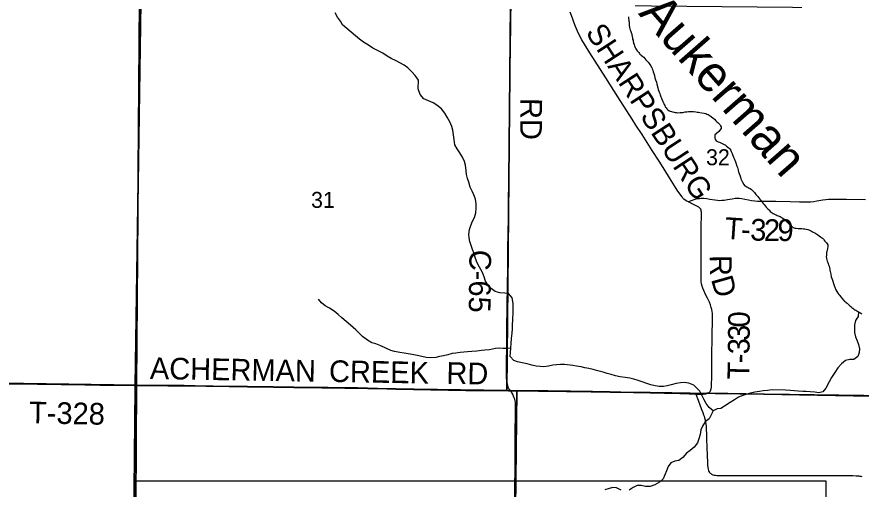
# Model space of a CAD drawing. Extents: x -8.8 to 41.4, y 0 to 34.6.
# Drawn here: x -5.711 to -3.499, y 18.37 to 19.608 of the extents above; entities that cross this region are included whole.
import ezdxf

# ---------------------------------------------------------------- set-up
doc = ezdxf.new("R2010")
doc.units = 0
for name, color, linetype in [('GM_X_Corporation', 7, 'Continuous'), ('GM_X_County_Road', 7, 'Continuous'), ('GM_X_Minor_River', 7, 'Continuous'), ('GM_X_Minor_River_Text', 7, 'Continuous'), ('GM_X_Section_Text', 7, 'Continuous'), ('GM_X_Township_Road', 7, 'Continuous'), ('GM_X_Township_Road_Text', 7, 'Continuous'), ('GM_X_Township_Text', 7, 'Continuous'), ('SH_Data', 7, 'Continuous')]:
    doc.layers.add(name, color=color, linetype=linetype)

msp = doc.modelspace()

# ---------------------------------------------------------------- linework, layer by layer
at = {"layer": 'GM_X_Corporation'}
for points in [[(-5.3896, 19.6511), (-5.3971, 18.6428), (-6.4037, 18.6579), (-6.415, 18.6581), (-6.3951, 19.6638)], [(-4.4178, 19.6406), (-4.4269, 18.629), (-5.3971, 18.6428), (-5.3896, 19.6511)], [(-3.4024, 19.6303), (-3.4272, 18.6145), (-4.4012, 18.628), (-4.4269, 18.629), (-4.4178, 19.6406)], [(-6.4037, 18.6579), (-5.3971, 18.6428), (-5.4036, 17.5614), (-6.4092, 17.5696)], [(-5.3971, 18.6428), (-4.4269, 18.629), (-4.4012, 18.628), (-4.4134, 17.5464), (-5.4036, 17.5614)], [(-4.4012, 18.628), (-3.4272, 18.6145), (-3.3893, 18.614), (-3.4102, 17.5315), (-4.4134, 17.5464)]]:
    msp.add_lwpolyline(points, close=True, dxfattribs=at)
for points in [[(-5.7346, 18.647), (-5.695, 18.6465), (-5.6572, 18.646), (-5.5327, 18.6442), (-5.4936, 18.6436), (-5.402, 18.6421), (-5.4008, 18.6421), (-5.3856, 19.6449)], [(-5.3856, 19.6449), (-5.4008, 18.6421), (-5.3678, 18.6419), (-5.315, 18.6417), (-5.2957, 18.6416), (-5.2721, 18.6414), (-5.2435, 18.6412), (-5.1497, 18.6396), (-5.1066, 18.6391), (-5.0733, 18.6387), (-5.0392, 18.6382), (-4.9851, 18.6373), (-4.8956, 18.6365), (-4.8186, 18.6354), (-4.7658, 18.6341), (-4.718, 18.6329), (-4.5353, 18.6294), (-4.4912, 18.6288), (-4.4233, 18.628), (-4.4174, 18.628), (-4.4072, 18.628), (-4.3938, 18.628), (-4.3447, 18.6277), (-4.3203, 18.6275), (-4.2834, 18.6271), (-4.2608, 18.6269), (-4.2032, 18.6261), (-4.1571, 18.6251), (-4.1286, 18.6244), (-4.0951, 18.6238), (-4.0523, 18.6233), (-4.0146, 18.6226), (-3.9949, 18.6222), (-3.9742, 18.6218), (-3.9586, 18.6211), (-3.9503, 18.6207), (-3.9425, 18.6204), (-3.9405, 18.6203), (-3.9326, 18.62), (-3.9202, 18.6199), (-3.9159, 18.6198), (-3.913, 18.62), (-3.9099, 18.6202), (-3.9067, 18.6208), (-3.9036, 18.6216), (-3.8955, 18.6215), (-2.6721, 18.5991)], [(-5.4129, 17.3836), (-5.4008, 18.6369), (-5.4008, 18.6421), (-5.402, 18.6421), (-5.4936, 18.6436), (-5.5327, 18.6442), (-5.6572, 18.646), (-5.695, 18.6465), (-5.7346, 18.647)], [(-2.6721, 18.5991), (-3.8955, 18.6215), (-3.9036, 18.6216), (-3.9067, 18.6208), (-3.9099, 18.6202), (-3.913, 18.62), (-3.9159, 18.6198), (-3.9202, 18.6199), (-3.9326, 18.62), (-3.9405, 18.6203), (-3.9425, 18.6204), (-3.9503, 18.6207), (-3.9586, 18.6211), (-3.9742, 18.6218), (-3.9949, 18.6222), (-4.0146, 18.6226), (-4.0523, 18.6233), (-4.0951, 18.6238), (-4.1286, 18.6244), (-4.1571, 18.6251), (-4.2032, 18.6261), (-4.2608, 18.6269), (-4.2834, 18.6271), (-4.3203, 18.6275), (-4.3447, 18.6277), (-4.3938, 18.628), (-4.4072, 18.628), (-4.4174, 18.628), (-4.4233, 18.628), (-4.4912, 18.6288), (-4.5353, 18.6294), (-4.718, 18.6329), (-4.7658, 18.6341), (-4.8186, 18.6354), (-4.8956, 18.6365), (-4.9851, 18.6373), (-5.0392, 18.6382), (-5.0733, 18.6387), (-5.1066, 18.6391), (-5.1497, 18.6396), (-5.2435, 18.6412), (-5.2721, 18.6414), (-5.2957, 18.6416), (-5.315, 18.6417), (-5.3678, 18.6419), (-5.4008, 18.6421), (-5.4008, 18.6369), (-5.4129, 17.3836)]]:
    msp.add_lwpolyline(points, dxfattribs=at)
at = {"layer": 'GM_X_County_Road'}
for points in [[(-4.4171, 18.6274), (-4.4206, 18.6316), (-4.4227, 18.6346), (-4.424, 18.6378), (-4.425, 18.6415), (-4.4257, 18.6447), (-4.4268, 18.651), (-4.4273, 18.6548), (-4.4278, 18.6602), (-4.4281, 18.6665), (-4.4284, 18.6742), (-4.4286, 18.684), (-4.4281, 18.6993), (-4.4274, 18.7468), (-4.4272, 18.7843), (-4.4261, 18.856), (-4.4255, 18.8996), (-4.4248, 18.9538), (-4.4243, 18.9935), (-4.4236, 19.0469), (-4.4233, 19.0749), (-4.4226, 19.1333), (-4.4223, 19.1653), (-4.4207, 19.3034), (-4.4182, 19.4665), (-4.4174, 19.5327), (-4.417, 19.5824), (-4.4166, 19.6054), (-4.416, 19.639)], [(-4.4156, 17.5596), (-4.4156, 17.5608), (-4.4157, 17.577), (-4.4143, 17.6658), (-4.4129, 17.7838), (-4.4119, 17.8646), (-4.4102, 17.9994), (-4.409, 18.1094), (-4.4082, 18.2175), (-4.4071, 18.3032), (-4.4063, 18.3609), (-4.4057, 18.4379), (-4.4051, 18.51), (-4.4044, 18.5765), (-4.4046, 18.5896), (-4.405, 18.5964), (-4.4057, 18.6014), (-4.4066, 18.6057), (-4.4077, 18.6094), (-4.4095, 18.6141), (-4.4119, 18.6189), (-4.4135, 18.6221), (-4.4151, 18.6247), (-4.4171, 18.6274)]]:
    msp.add_lwpolyline(points, dxfattribs=at)
at = {"layer": 'GM_X_Minor_River'}
for points in [[(-4.5687, 19.3106), (-4.5712, 19.3205), (-4.5766, 19.3324), (-4.5836, 19.3446), (-4.5899, 19.3554), (-4.5984, 19.3665), (-4.6107, 19.3766), (-4.6205, 19.3821), (-4.6322, 19.3876), (-4.6446, 19.3932), (-4.6542, 19.404), (-4.6593, 19.4192), (-4.6588, 19.442), (-4.667, 19.4539), (-4.6763, 19.4639), (-4.6863, 19.4743), (-4.6964, 19.4814), (-4.7175, 19.4924), (-4.7299, 19.499), (-4.7404, 19.5049), (-4.7524, 19.5124), (-4.7659, 19.5194), (-4.778, 19.5261), (-4.79, 19.5335), (-4.8023, 19.5414), (-4.8128, 19.5491), (-4.8237, 19.5584), (-4.8352, 19.5678), (-4.8461, 19.5774), (-4.8573, 19.5867), (-4.8628, 19.5967), (-4.8706, 19.6071), (-4.8772, 19.6182)], [(-4.1083, 19.608), (-4.1085, 19.6031), (-4.1079, 19.5992), (-4.108, 19.5966), (-4.1073, 19.5943), (-4.1071, 19.5901), (-4.1068, 19.5855), (-4.1059, 19.5805), (-4.1049, 19.5759), (-4.1035, 19.5717), (-4.1029, 19.5693), (-4.1018, 19.567), (-4.1011, 19.5647), (-4.0985, 19.5524), (-4.0979, 19.5494), (-4.0968, 19.5467), (-4.0962, 19.5436), (-4.0959, 19.5409), (-4.0952, 19.5378), (-4.0942, 19.5355), (-4.0928, 19.532), (-4.0914, 19.5278), (-4.0893, 19.5239), (-4.0875, 19.5212), (-4.0857, 19.5188), (-4.0835, 19.5161), (-4.0817, 19.5141), (-4.0802, 19.5122), (-4.0788, 19.5102), (-4.0766, 19.5086), (-4.0744, 19.5066), (-4.0707, 19.5042), (-4.0681, 19.5022), (-4.0655, 19.4991), (-4.063, 19.4955), (-4.0601, 19.492), (-4.0572, 19.4889), (-4.0546, 19.4857), (-4.0525, 19.4826), (-4.0503, 19.4791), (-4.0489, 19.4771), (-4.0478, 19.4748), (-4.0464, 19.4713), (-4.045, 19.4679), (-4.0436, 19.4636), (-4.0419, 19.459), (-4.0406, 19.454), (-4.0393, 19.4482), (-4.0376, 19.4424), (-4.0355, 19.4367), (-4.0346, 19.4313), (-4.0318, 19.4221), (-4.0309, 19.4175), (-4.0291, 19.4132), (-4.0281, 19.4101), (-4.0267, 19.4066), (-4.0257, 19.4032), (-4.0243, 19.3986), (-4.0226, 19.3951), (-4.0215, 19.3924), (-4.0187, 19.3862), (-4.0159, 19.3807), (-4.0148, 19.378)], [(-4.0148, 19.378), (-4.0138, 19.3757), (-4.0124, 19.3722), (-4.0102, 19.3691), (-4.0084, 19.3668), (-4.0066, 19.3648), (-4.0025, 19.3616), (-3.9991, 19.3603), (-3.9961, 19.3595), (-3.9935, 19.359), (-3.989, 19.3577), (-3.986, 19.3572), (-3.9833, 19.3571), (-3.9796, 19.3566), (-3.9735, 19.3571), (-3.9666, 19.3576), (-3.9598, 19.3589), (-3.9556, 19.3591), (-3.9518, 19.3598), (-3.9472, 19.36), (-3.9423, 19.3602), (-3.9381, 19.36), (-3.9321, 19.359), (-3.9287, 19.3585), (-3.9257, 19.358), (-3.9219, 19.3575), (-3.9103, 19.3552), (-3.9065, 19.3543), (-3.9035, 19.3531), (-3.9001, 19.3518), (-3.8975, 19.3506), (-3.8946, 19.3485), (-3.8916, 19.3462), (-3.8876, 19.343), (-3.8835, 19.3394), (-3.8802, 19.3358), (-3.8769, 19.3331), (-3.8743, 19.3314), (-3.8714, 19.3275), (-3.8696, 19.3256), (-3.8674, 19.3224), (-3.866, 19.3193), (-3.8662, 19.3155), (-3.8721, 19.3074), (-3.8788, 19.3011), (-3.8823, 19.299), (-3.8824, 19.2967), (-3.8821, 19.2929), (-3.8822, 19.2902), (-3.8819, 19.2883), (-3.8808, 19.286), (-3.8787, 19.2832), (-3.8735, 19.2804), (-3.8705, 19.2791), (-3.8671, 19.2775), (-3.863, 19.2762), (-3.86, 19.2746), (-3.8578, 19.2737), (-3.8552, 19.2721), (-3.8515, 19.2689), (-3.8482, 19.2661), (-3.8445, 19.2633), (-3.8423, 19.2621), (-3.8416, 19.2598), (-3.8395, 19.2548), (-3.8374, 19.2494), (-3.8353, 19.2447), (-3.8336, 19.2405), (-3.8322, 19.2366), (-3.8308, 19.2339), (-3.8301, 19.232), (-3.8287, 19.2277), (-3.8276, 19.225), (-3.8253, 19.2169), (-3.8235, 19.2127), (-3.8221, 19.2096), (-3.8218, 19.2077), (-3.8211, 19.2054), (-3.8201, 19.2019), (-3.8188, 19.1973), (-3.8174, 19.1931), (-3.8157, 19.188), (-3.814, 19.1834), (-3.8125, 19.1803), (-3.8115, 19.1784), (-3.8097, 19.1749), (-3.8065, 19.1683), (-3.8051, 19.1663), (-3.8029, 19.1647), (-3.7991, 19.1627), (-3.7954, 19.1603), (-3.7924, 19.159), (-3.7902, 19.1578), (-3.7865, 19.155), (-3.784, 19.1526), (-3.7814, 19.1499), (-3.7788, 19.1475), (-3.777, 19.1451), (-3.7748, 19.1424), (-3.7723, 19.14), (-3.7697, 19.1369)], [(-3.8867, 18.5751), (-3.8972, 18.5844), (-3.9053, 18.5948), (-3.9105, 18.6044), (-3.916, 18.6151), (-3.9222, 18.6269), (-3.9371, 18.6424), (-3.951, 18.6476), (-3.9631, 18.6493), (-3.9726, 18.6491), (-3.9837, 18.647), (-3.997, 18.6435), (-4.0073, 18.641), (-4.0172, 18.6389), (-4.0286, 18.6392), (-4.0388, 18.6409), (-4.0505, 18.6434), (-4.0833, 18.6553), (-4.0946, 18.6586), (-4.1048, 18.6611), (-4.1173, 18.6628), (-4.1306, 18.6649), (-4.1427, 18.6674), (-4.1544, 18.6707), (-4.1642, 18.6732), (-4.1747, 18.6764), (-4.1887, 18.6804), (-4.2012, 18.6833), (-4.2129, 18.6862), (-4.2227, 18.6883), (-4.2329, 18.6907), (-4.2446, 18.6925), (-4.2545, 18.6938), (-4.2764, 18.6972), (-4.2871, 18.697), (-4.2973, 18.6961), (-4.3072, 18.6948), (-4.3183, 18.6927), (-4.3301, 18.691), (-4.3399, 18.6912), (-4.3505, 18.6925), (-4.3622, 18.695), (-4.3743, 18.6983), (-4.3868, 18.7008), (-4.3996, 18.704), (-4.4094, 18.7073), (-4.4187, 18.7177), (-4.4181, 18.7287), (-4.4168, 18.7396), (-4.4158, 18.7518), (-4.4148, 18.765), (-4.4134, 18.7786), (-4.4128, 18.79), (-4.4126, 18.801), (-4.4113, 18.8135), (-4.4109, 18.8351), (-4.4111, 18.8453), (-4.4108, 18.8571), (-4.4129, 18.8719), (-4.4218, 18.8819), (-4.4327, 18.884), (-4.446, 18.885), (-4.4577, 18.8879), (-4.4682, 18.8957), (-4.4767, 18.9053), (-4.4834, 18.9153), (-4.487, 18.9264), (-4.492, 18.9397), (-4.4986, 18.952), (-4.5053, 18.9635), (-4.5096, 18.9746), (-4.5132, 18.9875), (-4.5168, 18.9982), (-4.5211, 19.0089), (-4.5244, 19.0189), (-4.5261, 19.0284), (-4.5267, 19.0379), (-4.5249, 19.0503), (-4.5217, 19.0609), (-4.5169, 19.0722), (-4.5122, 19.082), (-4.5085, 19.0944), (-4.5072, 19.1061), (-4.5074, 19.1175), (-4.5098, 19.1297), (-4.5138, 19.1412), (-4.5185, 19.1507), (-4.5232, 19.1618), (-4.5272, 19.1748), (-4.53, 19.1843), (-4.5329, 19.195), (-4.5338, 19.2045), (-4.5355, 19.2189), (-4.5379, 19.2292), (-4.543, 19.2403), (-4.5504, 19.2515), (-4.5578, 19.2618), (-4.5633, 19.2729), (-4.5653, 19.2862), (-4.5674, 19.2984), (-4.5687, 19.3106)], [(-3.7697, 19.1369), (-3.7676, 19.1338), (-3.7647, 19.1298), (-3.7606, 19.1255), (-3.7581, 19.122), (-3.756, 19.1189), (-3.7534, 19.1157), (-3.7505, 19.1122), (-3.748, 19.1091), (-3.7454, 19.1067), (-3.7436, 19.1047), (-3.7406, 19.1019), (-3.7392, 19.1), (-3.7374, 19.098), (-3.7351, 19.0964), (-3.73, 19.0924), (-3.7266, 19.0908), (-3.7244, 19.0899), (-3.7218, 19.0887), (-3.7188, 19.0874), (-3.7165, 19.0866), (-3.7143, 19.0857), (-3.7113, 19.0845), (-3.7087, 19.0829), (-3.7061, 19.0816), (-3.702, 19.0784), (-3.694, 19.0705), (-3.6918, 19.0686), (-3.6899, 19.0666), (-3.6866, 19.0634), (-3.6822, 19.0595), (-3.6793, 19.0574), (-3.6771, 19.0558), (-3.6729, 19.0545), (-3.6692, 19.054), (-3.6643, 19.0535), (-3.6544, 19.0531), (-3.6506, 19.0526), (-3.6465, 19.0521), (-3.6435, 19.0516), (-3.639, 19.0503), (-3.6367, 19.0494), (-3.6326, 19.0478), (-3.6296, 19.0465), (-3.627, 19.0449), (-3.6248, 19.044), (-3.6207, 19.0416), (-3.6177, 19.04), (-3.6155, 19.0384), (-3.6125, 19.0364), (-3.6092, 19.034), (-3.6055, 19.0315), (-3.6029, 19.0295), (-3.6007, 19.0283), (-3.5981, 19.0256), (-3.5967, 19.0232), (-3.5942, 19.0201), (-3.5902, 19.0158), (-3.5866, 19.0103), (-3.5863, 19.0061), (-3.5873, 19.0004), (-3.5882, 18.9966), (-3.5894, 18.9929), (-3.5899, 18.9899), (-3.5902, 18.983), (-3.5907, 18.9792), (-3.59, 18.9773), (-3.5901, 18.9746), (-3.5894, 18.9712), (-3.5881, 18.9673), (-3.5867, 18.9642), (-3.5856, 18.9615), (-3.5846, 18.9584), (-3.5832, 18.9546), (-3.5822, 18.9504), (-3.5816, 18.9469), (-3.5809, 18.9438), (-3.5807, 18.9408), (-3.5796, 18.9373), (-3.5786, 18.9335), (-3.5774, 18.9266), (-3.5753, 18.9208), (-3.5746, 18.9177), (-3.5705, 18.9062), (-3.5698, 18.9038), (-3.5688, 18.9015), (-3.5681, 18.8996), (-3.5674, 18.8973), (-3.5663, 18.8953), (-3.5653, 18.8926), (-3.5632, 18.8884), (-3.5607, 18.8841), (-3.5578, 18.8802), (-3.5552, 18.8774), (-3.5534, 18.8751), (-3.5505, 18.8712), (-3.5447, 18.8649), (-3.5425, 18.8629), (-3.5402, 18.8613), (-3.5384, 18.8593), (-3.5362, 18.8573)], [(-4.4168, 18.7396), (-4.4267, 18.7391), (-4.4373, 18.7389), (-4.4475, 18.7398), (-4.4574, 18.7385), (-4.4723, 18.7357), (-4.4845, 18.7341), (-4.494, 18.7331), (-4.5061, 18.7318), (-4.5194, 18.7305), (-4.5304, 18.7296), (-4.5403, 18.729), (-4.5498, 18.7284), (-4.5605, 18.7267), (-4.5707, 18.7254), (-4.5822, 18.7222), (-4.5932, 18.7198), (-4.6035, 18.7177), (-4.613, 18.7152), (-4.6267, 18.7139), (-4.6385, 18.7153), (-4.6502, 18.7182), (-4.6623, 18.7203), (-4.6751, 18.7228), (-4.6857, 18.7245), (-4.6959, 18.7266), (-4.7077, 18.7287), (-4.7213, 18.7305), (-4.7311, 18.7333), (-4.7443, 18.7396), (-4.7574, 18.7459), (-4.7706, 18.7507), (-4.7808, 18.7539), (-4.7924, 18.7606), (-4.8055, 18.7703), (-4.8231, 18.7877), (-4.8365, 18.8001), (-4.8481, 18.8098), (-4.8597, 18.8187), (-4.8694, 18.8276), (-4.8798, 18.8362), (-4.8918, 18.8447), (-4.9027, 18.851), (-4.9128, 18.8584), (-4.921, 18.8684)], [(-3.5362, 18.8573), (-3.5336, 18.8549), (-3.5307, 18.8525), (-3.5285, 18.8502), (-3.5263, 18.849), (-3.5237, 18.8466), (-3.5208, 18.8442), (-3.5185, 18.8422), (-3.516, 18.8402), (-3.5134, 18.839), (-3.5108, 18.8374), (-3.5081, 18.8361), (-3.5059, 18.8349), (-3.503, 18.8329), (-3.5, 18.8313), (-3.4978, 18.83)], [(-3.5059, 18.8349), (-3.5073, 18.8225), (-3.5139, 18.8124), (-3.5164, 18.801), (-3.517, 18.7904), (-3.5164, 18.7806), (-3.5143, 18.7695), (-3.51, 18.7592), (-3.5063, 18.7493), (-3.5039, 18.7379), (-3.5041, 18.728), (-3.5081, 18.7178), (-3.5188, 18.7097), (-3.5291, 18.7103), (-3.5401, 18.7074), (-3.5509, 18.6989), (-3.5606, 18.6877), (-3.5684, 18.6757), (-3.5766, 18.663), (-3.5829, 18.651), (-3.5919, 18.6348), (-3.5997, 18.6251), (-3.6104, 18.6227), (-3.621, 18.624), (-3.6327, 18.625), (-3.6429, 18.6259), (-3.6524, 18.6257), (-3.6642, 18.6267), (-3.674, 18.6276), (-3.6843, 18.6286), (-3.6971, 18.6296), (-3.732, 18.6302), (-3.7446, 18.629), (-3.7556, 18.6276), (-3.7651, 18.6259), (-3.7773, 18.6243), (-3.7887, 18.6214), (-3.7986, 18.619), (-3.8089, 18.6157), (-3.8204, 18.611), (-3.8312, 18.604), (-3.8423, 18.597), (-3.8573, 18.5874), (-3.8669, 18.5815), (-3.8768, 18.5806), (-3.8867, 18.5751), (-3.8922, 18.5646), (-3.8977, 18.5544), (-3.9081, 18.547), (-3.9151, 18.5354), (-3.9188, 18.5252), (-3.9212, 18.5135), (-3.9241, 18.5018), (-3.9281, 18.4913), (-3.9367, 18.4801), (-3.9471, 18.4712), (-3.9567, 18.4641), (-3.9664, 18.4533), (-3.9771, 18.4452), (-3.987, 18.4431), (-3.9974, 18.4395), (-4.0047, 18.4298), (-4.0095, 18.4185), (-4.0131, 18.4075), (-4.0175, 18.397), (-4.0275, 18.3881), (-4.0394, 18.3815), (-4.0516, 18.3772), (-4.0641, 18.3774), (-4.0755, 18.3799), (-4.0857, 18.3797), (-4.0968, 18.3746), (-4.1072, 18.3676)], [(-4.1281, 18.3676), (-4.1397, 18.3739), (-4.15, 18.3741), (-4.1595, 18.372), (-4.1709, 18.368)]]:
    msp.add_lwpolyline(points, dxfattribs=at)
at = {"layer": 'GM_X_Township_Road'}
for points in [[(-3.9518, 19.1228), (-3.956, 19.1251), (-3.9601, 19.1277), (-3.9634, 19.1304), (-3.9662, 19.133), (-3.9684, 19.1358), (-3.979, 19.1514), (-3.9965, 19.1793), (-4.0177, 19.2129), (-4.0284, 19.2296), (-4.0462, 19.2574), (-4.073, 19.2992), (-4.089, 19.3243), (-4.0988, 19.3394), (-4.1363, 19.398), (-4.1682, 19.4484), (-4.2095, 19.5133), (-4.2312, 19.5478), (-4.2395, 19.5638), (-4.2475, 19.5828), (-4.2516, 19.5937), (-4.2555, 19.6043), (-4.2613, 19.6202)], [(-3.9518, 19.1228), (-3.9462, 19.1253), (-3.941, 19.1274), (-3.9362, 19.1294), (-3.9315, 19.1307), (-3.9269, 19.1317), (-3.9229, 19.1322), (-3.9182, 19.1326), (-3.9114, 19.1323), (-3.9033, 19.1316), (-3.896, 19.1305), (-3.8825, 19.1281), (-3.8757, 19.1273), (-3.8695, 19.1269), (-3.8639, 19.1271), (-3.8578, 19.1277), (-3.8492, 19.1291), (-3.837, 19.1313), (-3.8289, 19.1323), (-3.8234, 19.1326), (-3.8178, 19.1325), (-3.8116, 19.1318), (-3.8043, 19.1305), (-3.7946, 19.1284), (-3.7867, 19.1268), (-3.7781, 19.1256), (-3.7707, 19.1249), (-3.7608, 19.1246), (-3.7521, 19.1247), (-3.7428, 19.1248), (-3.7223, 19.1247), (-3.6856, 19.1237), (-3.6608, 19.123), (-3.6515, 19.1228), (-3.6397, 19.1227), (-3.6322, 19.123), (-3.6236, 19.124), (-3.6156, 19.1253), (-3.5992, 19.1286), (-3.5918, 19.1296), (-3.5848, 19.1302), (-3.5763, 19.1305), (-3.5626, 19.1305), (-3.549, 19.1304), (-3.5378, 19.13), (-3.4882, 19.1293)], [(-3.8951, 18.6264), (-3.8941, 18.6278), (-3.893, 18.6304), (-3.8921, 18.6333), (-3.8913, 18.6376), (-3.8908, 18.6436), (-3.8904, 18.6645), (-3.8901, 18.7097), (-3.8892, 18.778), (-3.8887, 18.809), (-3.8886, 18.8233), (-3.889, 18.8308), (-3.8895, 18.8357), (-3.8905, 18.8412), (-3.8919, 18.8466), (-3.8942, 18.853), (-3.8969, 18.8599), (-3.9018, 18.8707), (-3.9067, 18.8807), (-3.9114, 18.8909), (-3.914, 18.897), (-3.9158, 18.9021), (-3.9172, 18.9085), (-3.918, 18.9134), (-3.9186, 18.9202), (-3.9187, 18.9538), (-3.9185, 18.9941), (-3.9184, 19.0507), (-3.9177, 19.0959), (-3.918, 19.099), (-3.9186, 19.1014), (-3.9196, 19.1039), (-3.921, 19.106), (-3.9226, 19.1075), (-3.9247, 19.109), (-3.9282, 19.1108), (-3.9401, 19.1166), (-3.9518, 19.1228)], [(-5.776, 18.6471), (-5.7452, 18.6465), (-5.7344, 18.6464), (-5.6948, 18.6459), (-5.657, 18.6455), (-5.5325, 18.6437), (-5.4934, 18.6431), (-5.4038, 18.6416)], [(-5.4038, 18.6416), (-5.4017, 18.6416), (-5.4011, 18.6416)], [(-5.4011, 18.6416), (-5.4005, 18.6416), (-5.3676, 18.6414), (-5.3148, 18.6412), (-5.2955, 18.6411), (-5.2719, 18.6409), (-5.2433, 18.6406), (-5.1495, 18.6391), (-5.1064, 18.6386), (-5.0731, 18.6381), (-5.0389, 18.6377), (-4.9849, 18.6367), (-4.8954, 18.636), (-4.8184, 18.6349), (-4.7656, 18.6336), (-4.7178, 18.6324), (-4.5351, 18.6289), (-4.491, 18.6283), (-4.4171, 18.6274)], [(-4.4171, 18.6274), (-4.4069, 18.6275), (-4.3935, 18.6275), (-4.3444, 18.6272), (-4.32, 18.6269), (-4.2831, 18.6266), (-4.2606, 18.6264), (-4.203, 18.6255), (-4.1569, 18.6245), (-4.1284, 18.6239), (-4.0948, 18.6233), (-4.052, 18.6228), (-4.0143, 18.622), (-3.9947, 18.6216), (-3.9739, 18.6212), (-3.9584, 18.6206), (-3.9501, 18.6202), (-3.9422, 18.6199), (-3.9403, 18.6197), (-3.9323, 18.6194)], [(-3.9323, 18.6194), (-3.92, 18.6193), (-3.9157, 18.6193), (-3.9127, 18.6194), (-3.9097, 18.6197), (-3.9065, 18.6203), (-3.9034, 18.6211), (-3.9008, 18.6219), (-3.8988, 18.623), (-3.8969, 18.6243), (-3.8951, 18.6264)], [(-3.9323, 18.6194), (-3.9264, 18.6036), (-3.9207, 18.5886), (-3.9164, 18.5776), (-3.9141, 18.5714), (-3.9118, 18.5647), (-3.9106, 18.5612), (-3.9095, 18.5575), (-3.908, 18.5515), (-3.9074, 18.5479), (-3.9068, 18.5447), (-3.9062, 18.5406), (-3.9055, 18.5358), (-3.9051, 18.5256), (-3.9046, 18.5158), (-3.9042, 18.5062), (-3.9033, 18.4748), (-3.9028, 18.4637), (-3.9024, 18.4537), (-3.902, 18.444), (-3.9015, 18.4332), (-3.901, 18.4266), (-3.9003, 18.4228), (-3.8991, 18.4188), (-3.8978, 18.4161), (-3.8966, 18.4141), (-3.895, 18.4124), (-3.8933, 18.4108), (-3.8908, 18.4093), (-3.8881, 18.4081), (-3.8846, 18.4071), (-3.8805, 18.4065), (-3.877, 18.4062), (-3.8731, 18.4061), (-3.862, 18.4061), (-3.8502, 18.406), (-3.8239, 18.406), (-3.7989, 18.406), (-3.7578, 18.406), (-3.7443, 18.4061), (-3.6965, 18.406), (-3.6251, 18.4057), (-3.5654, 18.4058), (-3.5375, 18.4058), (-3.5294, 18.4057), (-3.5207, 18.4056), (-3.512, 18.4054), (-3.5086, 18.4052), (-3.5054, 18.4048), (-3.5028, 18.4044), (-3.5001, 18.4039), (-3.4973, 18.4032)]]:
    msp.add_lwpolyline(points, dxfattribs=at)
at = {"layer": 'SH_Data'}
msp.add_lwpolyline([(-5.4009, 18.3923), (-3.5915, 18.3923), (-3.5915, 17.9584), (-5.4009, 17.9584)], close=True, dxfattribs=at)

# ---------------------------------------------------------------- texts
at = {"layer": 'GM_X_Minor_River_Text'}
msp.add_text('Aukerman', height=0.09471, rotation=311.2106, dxfattribs=at).set_placement((-4.0846, 19.6159))
at = {"layer": 'GM_X_Section_Text'}
for s, height, rotation, p in [('SHARPSBURG', 0.05682, 303.0809, (-4.2226, 19.567)), ('T', 0.0568, 356.0928, (-3.8582, 19.0264)), ('3', 0.0568, 358.0339, (-3.7904, 19.0221)), ('2', 0.0568, 359.1911, (-3.7542, 19.0209)), ('9', 0.0568, 359.9167, (-3.7184, 19.0204)), ('-', 0.0568, 356.8394, (-3.815, 19.0234)), ('R', 0.0568, 270.4762, (-3.8957, 18.9834)), ('D', 0.0568, 285.9045, (-3.8929, 18.9206)), ('0', 0.0568, 89.7521, (-3.7908, 18.7939)), ('3', 0.0568, 89.3405, (-3.7913, 18.7585)), ('3', 0.0568, 89.1812, (-3.7918, 18.7233)), ('ACHERMAN', 0.05682, 359.0392, (-5.3626, 18.6588)), ('CREEK', 0.05682, 358.988, (-4.8935, 18.6513)), ('-', 0.0568, 89.1413, (-3.7921, 18.6999)), ('RD', 0.05682, 359.0118, (-4.586, 18.6463)), ('T', 0.0568, 89.1278, (-3.7928, 18.6574)), ('T-328', 0.05682, 358.8768, (-5.6791, 18.5428))]:
    msp.add_text(s, height=height, rotation=rotation, dxfattribs=at).set_placement(p)
at = {"layer": 'GM_X_Township_Road_Text'}
for s, rotation, p in [('RD', 269.5054, (-4.3915, 19.3953)), ('C-65', 269.3142, (-4.5251, 18.9976))]:
    msp.add_text(s, height=0.05682, rotation=rotation, dxfattribs=at).set_placement(p)
at = {"layer": 'GM_X_Township_Text'}
for s, p in [('32', (-3.9055, 19.219)), ('31', (-4.9401, 19.1073))]:
    msp.add_text(s, height=0.04186, rotation=0, dxfattribs=at).set_placement(p)

doc.saveas('drawing.dxf')
